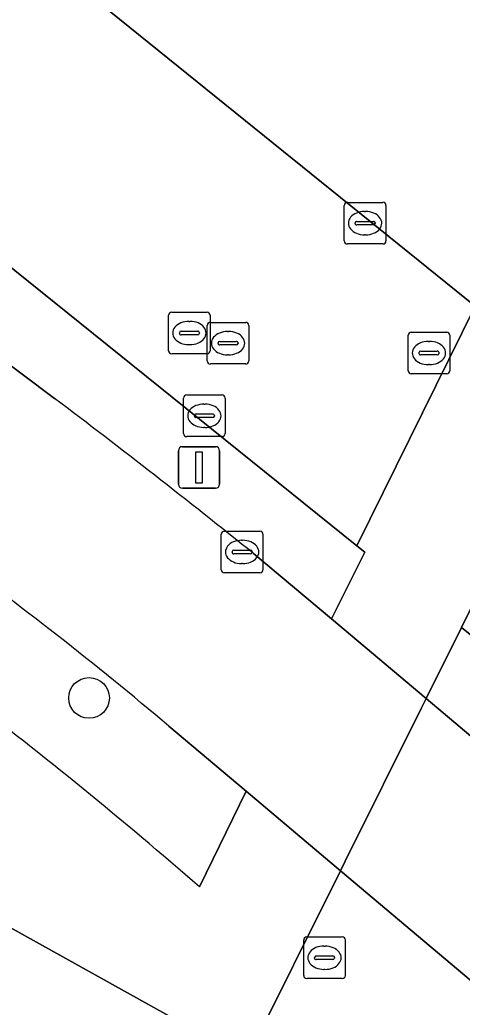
# Model space of a CAD drawing. Extents: x 161087 to 161926, y 382572 to 383873.
# Drawn here: x 161752.35 to 161762.98, y 383032.06 to 383055.78 of the extents above; entities that cross this region are included whole.
import ezdxf

# ---------------------------------------------------------------- set-up
doc = ezdxf.new("R2010")
doc.units = 0
for name, color, linetype in [('IMGEO_Berm_gesloten', 7, 'Continuous'), ('IMGEO_Berm_groen', 7, 'Continuous'), ('IMGEO_Boom', 7, 'Continuous'), ('IMGEO_Fietspad_gesloten', 7, 'Continuous'), ('IMGEO_Kolk', 7, 'Continuous'), ('IMGEO_Lichtmast', 7, 'Continuous'), ('IMGEO_Rijbaan_lokaal_gesloten', 7, 'Continuous'), ('IMGEO_Rioolput', 7, 'Continuous'), ('IMGEO_Voetpad_gesloten', 7, 'Continuous'), ('IMGEO_Voetpad_open', 7, 'Continuous')]:
    doc.layers.add(name, color=color, linetype=linetype)

msp = doc.modelspace()

# ---------------------------------------------------------------- linework, layer by layer
at = {"layer": 'IMGEO_Berm_gesloten'}
msp.add_lwpolyline([(161762.967, 383041.176), (161762.119, 383039.474), (161768.249, 383034.31), (161769, 383036.34)], close=True, dxfattribs=at)
at = {"layer": 'IMGEO_Berm_groen'}
for points in [[(161744.951, 383055.605), (161743.624, 383053.851), (161748.415, 383050.259), (161753.187, 383046.682)], [(161757.969, 383042.954), (161759.843, 383041.383), (161760.64, 383042.987), (161760.453, 383043.137), (161744.951, 383055.605)], [(161756.669, 383034.946), (161757.793, 383037.244), (161755.932, 383038.81)]]:
    msp.add_lwpolyline(points, dxfattribs=at)
for centre, radius, start, end in [((161630.953, 382884.959), 202.72, 51.20347, 52.91728), ((161698.189, 382970.476), 89.464, 49.80175, 54.22409), ((161684.263, 382951.82), 110.239, 48.94254, 52.74434)]:
    msp.add_arc(centre, radius, start, end, dxfattribs=at)
at = {"layer": 'IMGEO_Boom'}
msp.add_circle((161754.014, 383039.486), 0.489, dxfattribs=at)
at = {"layer": 'IMGEO_Fietspad_gesloten'}
for points in [[(161753.187, 383046.682), (161748.415, 383050.259), (161743.624, 383053.851), (161735.548, 383059.871), (161729.657, 383064.576), (161721.983, 383070.995)], [(161755.932, 383038.81), (161757.793, 383037.244), (161760.058, 383035.337), (161760.173, 383035.567), (161762.009, 383039.252), (161762.119, 383039.474), (161759.843, 383041.383), (161757.969, 383042.954)]]:
    msp.add_lwpolyline(points, dxfattribs=at)
msp.add_lwpolyline([(161762.119, 383039.474), (161762.009, 383039.252), (161760.173, 383035.567), (161760.058, 383035.337), (161766.594, 383029.834), (161766.686, 383030.084), (161768.16, 383034.068), (161768.249, 383034.31)], close=True, dxfattribs=at)
for centre, radius, start, end in [((161630.953, 382884.959), 202.72, 51.20347, 52.91728), ((161698.189, 382970.476), 89.464, 49.80175, 54.22409)]:
    msp.add_arc(centre, radius, start, end, dxfattribs=at)
at = {"layer": 'IMGEO_Kolk'}
for p, q in [((161760.149, 383050.465), (161760.149, 383051.317)), ((161760.224, 383051.391), (161761.076, 383051.391)), ((161761.15, 383051.317), (161761.15, 383050.465)), ((161760.637, 383051.171), (161760.662, 383051.171)), ((161760.408, 383050.885), (161760.408, 383050.897)), ((161760.846, 383050.848), (161760.448, 383050.848)), ((161760.451, 383050.934), (161760.849, 383050.934)), ((161760.892, 383050.897), (161760.892, 383050.885)), ((161760.66, 383050.611), (161760.635, 383050.611)), ((161761.076, 383050.391), (161760.224, 383050.391)), ((161756.286, 383045.838), (161756.286, 383046.69)), ((161756.361, 383046.764), (161757.213, 383046.764)), ((161757.287, 383046.69), (161757.287, 383045.838)), ((161756.774, 383046.544), (161756.799, 383046.544)), ((161756.545, 383046.258), (161756.545, 383046.27)), ((161756.983, 383046.221), (161756.585, 383046.221)), ((161756.588, 383046.307), (161756.986, 383046.307)), ((161757.029, 383046.27), (161757.029, 383046.258)), ((161756.797, 383045.984), (161756.772, 383045.984)), ((161757.213, 383045.764), (161756.361, 383045.764)), ((161757.268, 383043.493), (161758.12, 383043.493)), ((161757.193, 383042.567), (161757.193, 383043.419)), ((161757.681, 383043.273), (161757.706, 383043.273)), ((161758.194, 383043.419), (161758.194, 383042.567)), ((161757.495, 383043.036), (161757.893, 383043.036)), ((161757.452, 383042.987), (161757.452, 383042.999)), ((161757.89, 383042.95), (161757.492, 383042.95)), ((161757.936, 383042.999), (161757.936, 383042.987)), ((161757.704, 383042.713), (161757.679, 383042.713)), ((161758.12, 383042.493), (161757.268, 383042.493))]:
    msp.add_line(p, q, dxfattribs=at)
for points in [[(161760.149, 383050.465), (161760.149, 383051.317)], [(161760.224, 383051.391), (161761.076, 383051.391)], [(161761.15, 383051.317), (161761.15, 383050.465)], [(161761.076, 383050.391), (161760.224, 383050.391)], [(161756.286, 383045.838), (161756.286, 383046.69)], [(161756.361, 383046.764), (161757.213, 383046.764)], [(161757.287, 383046.69), (161757.287, 383045.838)], [(161757.213, 383045.764), (161756.361, 383045.764)], [(161757.268, 383043.493), (161758.12, 383043.493)], [(161757.193, 383042.567), (161757.193, 383043.419)], [(161758.194, 383043.419), (161758.194, 383042.567)], [(161758.12, 383042.493), (161757.268, 383042.493)]]:
    msp.add_lwpolyline(points, dxfattribs=at)
for centre, radius, start, end in [((161760.226, 383051.315), 0.0765, 91.552, 178.448), ((161760.226, 383051.315), 0.0765, 91.552, 178.448), ((161761.074, 383051.315), 0.0765, 1.552, 88.448), ((161761.074, 383051.315), 0.0765, 1.552, 88.448), ((161760.448, 383050.894), 0.0403, 85.8775, 175.7526), ((161760.445, 383050.884), 0.0366, 178.938, 274.7102), ((161760.849, 383050.891), 0.043, 264.8664, 352.4533), ((161760.853, 383050.896), 0.0386, 1.7309, 96.639), ((161760.226, 383050.467), 0.0765, 181.552, 268.448), ((161760.226, 383050.467), 0.0765, 181.552, 268.448), ((161761.074, 383050.467), 0.0765, 271.552, 358.448), ((161761.074, 383050.467), 0.0765, 271.552, 358.448), ((161756.363, 383046.688), 0.0765, 91.552, 178.448), ((161756.363, 383046.688), 0.0765, 91.552, 178.448), ((161757.211, 383046.688), 0.0765, 1.552, 88.448), ((161757.211, 383046.688), 0.0765, 1.552, 88.448), ((161756.585, 383046.267), 0.0403, 85.8775, 175.7526), ((161756.582, 383046.257), 0.0366, 178.938, 274.7102), ((161756.986, 383046.264), 0.043, 264.8664, 352.4533), ((161756.99, 383046.269), 0.0386, 1.7309, 96.639), ((161756.363, 383045.84), 0.0765, 181.552, 268.448), ((161756.363, 383045.84), 0.0765, 181.552, 268.448), ((161757.211, 383045.84), 0.0765, 271.552, 358.448), ((161757.211, 383045.84), 0.0765, 271.552, 358.448), ((161757.27, 383043.417), 0.0765, 91.552, 178.448), ((161757.27, 383043.417), 0.0765, 91.552, 178.448), ((161758.118, 383043.417), 0.0765, 1.552, 88.448), ((161758.118, 383043.417), 0.0765, 1.552, 88.448), ((161757.492, 383042.996), 0.0403, 85.8775, 175.7526), ((161757.897, 383042.998), 0.0386, 1.7309, 96.639), ((161757.489, 383042.986), 0.0366, 178.938, 274.7102), ((161757.893, 383042.993), 0.043, 264.8664, 352.4533), ((161757.27, 383042.569), 0.0765, 181.552, 268.448), ((161757.27, 383042.569), 0.0765, 181.552, 268.448), ((161758.118, 383042.569), 0.0765, 271.552, 358.448), ((161758.118, 383042.569), 0.0765, 271.552, 358.448)]:
    msp.add_arc(centre, radius, start, end, dxfattribs=at)
for centre, major_axis, ratio, start_param, end_param in [((161760.636, 383050.891), (-0.387, 0.002), 0.722429, 4.712389, 7.853982), ((161760.661, 383050.891), (-0.39, 0.002), 0.717154, 1.570796, 4.712389), ((161756.773, 383046.264), (-0.387, 0.002), 0.722429, 4.712389, 7.853982), ((161756.798, 383046.264), (-0.39, 0.002), 0.717154, 1.570796, 4.712389), ((161757.68, 383042.993), (-0.387, 0.002), 0.722429, 4.712389, 7.853982), ((161757.705, 383042.993), (-0.39, 0.002), 0.717154, 1.570796, 4.712389)]:
    msp.add_ellipse(centre, major_axis=major_axis, ratio=ratio, start_param=start_param, end_param=end_param, dxfattribs=at)
at = {"layer": 'IMGEO_Lichtmast'}
for p, q in [((161756.162, 383044.622), (161756.162, 383045.422)), ((161756.162, 383045.422), (161756.162, 383044.622)), ((161756.262, 383045.522), (161757.052, 383045.522)), ((161757.052, 383045.522), (161756.262, 383045.522)), ((161757.152, 383045.422), (161757.152, 383044.622)), ((161757.152, 383044.622), (161757.152, 383045.422)), ((161757.052, 383044.522), (161756.262, 383044.522)), ((161756.262, 383044.522), (161757.052, 383044.522))]:
    msp.add_line(p, q, dxfattribs=at)
msp.add_lwpolyline([(161756.582, 383045.397), (161756.732, 383045.397), (161756.732, 383044.647), (161756.582, 383044.647), (161756.582, 383045.397)], dxfattribs=at)
for centre, start, end in [((161756.262, 383045.422), 90, 180), ((161756.262, 383045.422), 90, 180), ((161757.052, 383045.422), 0, 90), ((161757.052, 383045.422), 360, 90), ((161756.262, 383044.622), 180, 270), ((161756.262, 383044.622), 180, 270), ((161757.052, 383044.622), 270, 0), ((161757.052, 383044.622), 270, 0)]:
    msp.add_arc(centre, 0.1, start, end, dxfattribs=at)
at = {"layer": 'IMGEO_Rijbaan_lokaal_gesloten'}
msp.add_lwpolyline([(161731.375, 383066.657), (161732.255, 383065.912), (161733.305, 383065.058), (161741.881, 383058.075), (161744.951, 383055.605), (161760.453, 383043.137), (161763.296, 383048.899), (161736.517, 383070.49)], dxfattribs=at)
msp.add_lwpolyline([(161771.379, 383042.483), (161765.807, 383046.885), (161762.967, 383041.176), (161769, 383036.34), (161770.257, 383039.738), (161770.551, 383040.457)], close=True, dxfattribs=at)
at = {"layer": 'IMGEO_Rioolput'}
for p, q in [((161756.001, 383048.752), (161756.853, 383048.752)), ((161755.926, 383047.826), (161755.926, 383048.678)), ((161756.414, 383048.532), (161756.439, 383048.532)), ((161756.927, 383048.678), (161756.927, 383047.826)), ((161756.93, 383048.508), (161757.782, 383048.508)), ((161756.185, 383048.246), (161756.185, 383048.258)), ((161756.228, 383048.295), (161756.626, 383048.295)), ((161756.669, 383048.258), (161756.669, 383048.246)), ((161756.855, 383047.582), (161756.855, 383048.434)), ((161757.343, 383048.288), (161757.368, 383048.288)), ((161757.856, 383048.434), (161757.856, 383047.582)), ((161761.759, 383048.272), (161762.611, 383048.272)), ((161756.623, 383048.209), (161756.225, 383048.209)), ((161757.114, 383048.002), (161757.114, 383048.014)), ((161757.157, 383048.051), (161757.555, 383048.051)), ((161757.598, 383048.014), (161757.598, 383048.002)), ((161761.684, 383047.346), (161761.684, 383048.198)), ((161762.172, 383048.052), (161762.197, 383048.052)), ((161762.685, 383048.198), (161762.685, 383047.346)), ((161756.437, 383047.972), (161756.412, 383047.972)), ((161757.552, 383047.965), (161757.154, 383047.965)), ((161761.943, 383047.766), (161761.943, 383047.778)), ((161761.986, 383047.815), (161762.384, 383047.815)), ((161762.427, 383047.778), (161762.427, 383047.766)), ((161756.853, 383047.752), (161756.001, 383047.752)), ((161757.366, 383047.728), (161757.341, 383047.728)), ((161762.381, 383047.729), (161761.983, 383047.729)), ((161757.782, 383047.508), (161756.93, 383047.508)), ((161762.195, 383047.492), (161762.17, 383047.492)), ((161762.611, 383047.272), (161761.759, 383047.272)), ((161759.173, 383032.819), (161759.173, 383033.671)), ((161759.248, 383033.745), (161760.1, 383033.745)), ((161759.661, 383033.525), (161759.686, 383033.525)), ((161760.174, 383033.671), (161760.174, 383032.819)), ((161759.475, 383033.288), (161759.873, 383033.288)), ((161759.432, 383033.239), (161759.432, 383033.251)), ((161759.87, 383033.202), (161759.472, 383033.202)), ((161759.916, 383033.251), (161759.916, 383033.239)), ((161759.684, 383032.965), (161759.659, 383032.965)), ((161760.1, 383032.745), (161759.248, 383032.745))]:
    msp.add_line(p, q, dxfattribs=at)
for points in [[(161756.001, 383048.752), (161756.853, 383048.752)], [(161755.926, 383047.826), (161755.926, 383048.678)], [(161756.927, 383048.678), (161756.927, 383047.826)], [(161756.93, 383048.508), (161757.782, 383048.508)], [(161756.855, 383047.582), (161756.855, 383048.434)], [(161757.856, 383048.434), (161757.856, 383047.582)], [(161761.759, 383048.272), (161762.611, 383048.272)], [(161761.684, 383047.346), (161761.684, 383048.198)], [(161762.685, 383048.198), (161762.685, 383047.346)], [(161756.853, 383047.752), (161756.001, 383047.752)], [(161757.782, 383047.508), (161756.93, 383047.508)], [(161762.611, 383047.272), (161761.759, 383047.272)], [(161759.173, 383032.819), (161759.173, 383033.671)], [(161759.248, 383033.745), (161760.1, 383033.745)], [(161760.174, 383033.671), (161760.174, 383032.819)], [(161760.1, 383032.745), (161759.248, 383032.745)]]:
    msp.add_lwpolyline(points, dxfattribs=at)
for centre, radius, start, end in [((161756.003, 383048.676), 0.0765, 91.552, 178.448), ((161756.003, 383048.676), 0.0765, 91.552, 178.448), ((161756.851, 383048.676), 0.0765, 1.552, 88.448), ((161756.851, 383048.676), 0.0765, 1.552, 88.448), ((161756.932, 383048.432), 0.0765, 91.552, 178.448), ((161756.932, 383048.432), 0.0765, 91.552, 178.448), ((161757.78, 383048.432), 0.0765, 1.552, 88.448), ((161757.78, 383048.432), 0.0765, 1.552, 88.448), ((161756.225, 383048.255), 0.0403, 85.8775, 175.7526), ((161756.222, 383048.245), 0.0366, 178.938, 274.7102), ((161756.626, 383048.252), 0.043, 264.8664, 352.4533), ((161756.63, 383048.257), 0.0386, 1.7309, 96.639), ((161761.761, 383048.196), 0.0765, 91.552, 178.448), ((161761.761, 383048.196), 0.0765, 91.552, 178.448), ((161762.609, 383048.196), 0.0765, 1.552, 88.448), ((161762.609, 383048.196), 0.0765, 1.552, 88.448), ((161757.154, 383048.011), 0.0403, 85.8775, 175.7526), ((161757.151, 383048.001), 0.0366, 178.938, 274.7102), ((161757.555, 383048.008), 0.043, 264.8664, 352.4533), ((161757.559, 383048.013), 0.0386, 1.7309, 96.639), ((161756.003, 383047.828), 0.0765, 181.552, 268.448), ((161756.003, 383047.828), 0.0765, 181.552, 268.448), ((161756.851, 383047.828), 0.0765, 271.552, 358.448), ((161756.851, 383047.828), 0.0765, 271.552, 358.448), ((161761.983, 383047.775), 0.0403, 85.8775, 175.7526), ((161761.98, 383047.765), 0.0366, 178.938, 274.7102), ((161762.384, 383047.772), 0.043, 264.8664, 352.4533), ((161762.388, 383047.777), 0.0386, 1.7309, 96.639), ((161756.932, 383047.584), 0.0765, 181.552, 268.448), ((161756.932, 383047.584), 0.0765, 181.552, 268.448), ((161757.78, 383047.584), 0.0765, 271.552, 358.448), ((161757.78, 383047.584), 0.0765, 271.552, 358.448), ((161761.761, 383047.348), 0.0765, 181.552, 268.448), ((161761.761, 383047.348), 0.0765, 181.552, 268.448), ((161762.609, 383047.348), 0.0765, 271.552, 358.448), ((161762.609, 383047.348), 0.0765, 271.552, 358.448), ((161759.25, 383033.669), 0.0765, 91.552, 178.448), ((161759.25, 383033.669), 0.0765, 91.552, 178.448), ((161760.098, 383033.669), 0.0765, 1.552, 88.448), ((161760.098, 383033.669), 0.0765, 1.552, 88.448), ((161759.472, 383033.248), 0.0403, 85.8775, 175.7526), ((161759.877, 383033.25), 0.0386, 1.7309, 96.639), ((161759.469, 383033.238), 0.0366, 178.938, 274.7102), ((161759.873, 383033.245), 0.043, 264.8664, 352.4533), ((161759.25, 383032.821), 0.0765, 181.552, 268.448), ((161759.25, 383032.821), 0.0765, 181.552, 268.448), ((161760.098, 383032.821), 0.0765, 271.552, 358.448), ((161760.098, 383032.821), 0.0765, 271.552, 358.448)]:
    msp.add_arc(centre, radius, start, end, dxfattribs=at)
for centre, major_axis, ratio, start_param, end_param in [((161756.413, 383048.252), (-0.387, 0.002), 0.722429, 4.712389, 7.853982), ((161756.438, 383048.252), (-0.39, 0.002), 0.717154, 1.570796, 4.712389), ((161757.342, 383048.008), (-0.387, 0.002), 0.722429, 4.712389, 7.853982), ((161757.367, 383048.008), (-0.39, 0.002), 0.717154, 1.570796, 4.712389), ((161762.171, 383047.772), (-0.387, 0.002), 0.722429, 4.712389, 7.853982), ((161762.196, 383047.772), (-0.39, 0.002), 0.717154, 1.570796, 4.712389), ((161759.66, 383033.245), (-0.387, 0.002), 0.722429, 4.712389, 7.853982), ((161759.685, 383033.245), (-0.39, 0.002), 0.717154, 1.570796, 4.712389)]:
    msp.add_ellipse(centre, major_axis=major_axis, ratio=ratio, start_param=start_param, end_param=end_param, dxfattribs=at)
at = {"layer": 'IMGEO_Voetpad_gesloten'}
msp.add_lwpolyline([(161760.058, 383035.337), (161757.805, 383030.814), (161757.998, 383030.722), (161758.039, 383030.684), (161757.921, 383030.385), (161758.426, 383029.994), (161761.545, 383027.521), (161764.784, 383024.938), (161764.889, 383025.222), (161765.618, 383027.194), (161766.594, 383029.834)], close=True, dxfattribs=at)
at = {"layer": 'IMGEO_Voetpad_open'}
for points in [[(161727.593, 383077.995), (161736.517, 383070.49), (161763.296, 383048.899), (161760.453, 383043.137), (161760.64, 383042.987), (161759.843, 383041.383), (161762.119, 383039.474), (161762.967, 383041.176), (161765.807, 383046.885), (161766.658, 383048.611), (161767.267, 383048.361), (161769.91, 383058.189), (161771.716, 383061.867), (161769.479, 383062.972), (161769.423, 383062.999), (161768.893, 383061.89), (161768.584, 383061.352)], [(161747.27, 383036.655), (161752.042, 383034.009), (161756.278, 383031.661), (161757.805, 383030.814), (161760.058, 383035.337), (161757.793, 383037.244), (161756.669, 383034.946)]]:
    msp.add_lwpolyline(points, dxfattribs=at)
msp.add_lwpolyline([(161756.278, 383031.661), (161752.042, 383034.009), (161746.435, 383021.464), (161747.272, 383020.049), (161747.477, 383019.703), (161753.87, 383025.593)], close=True, dxfattribs=at)
msp.add_arc((161684.263, 382951.82), 110.239, 48.94254, 52.74434, dxfattribs=at)

doc.saveas('drawing.dxf')
